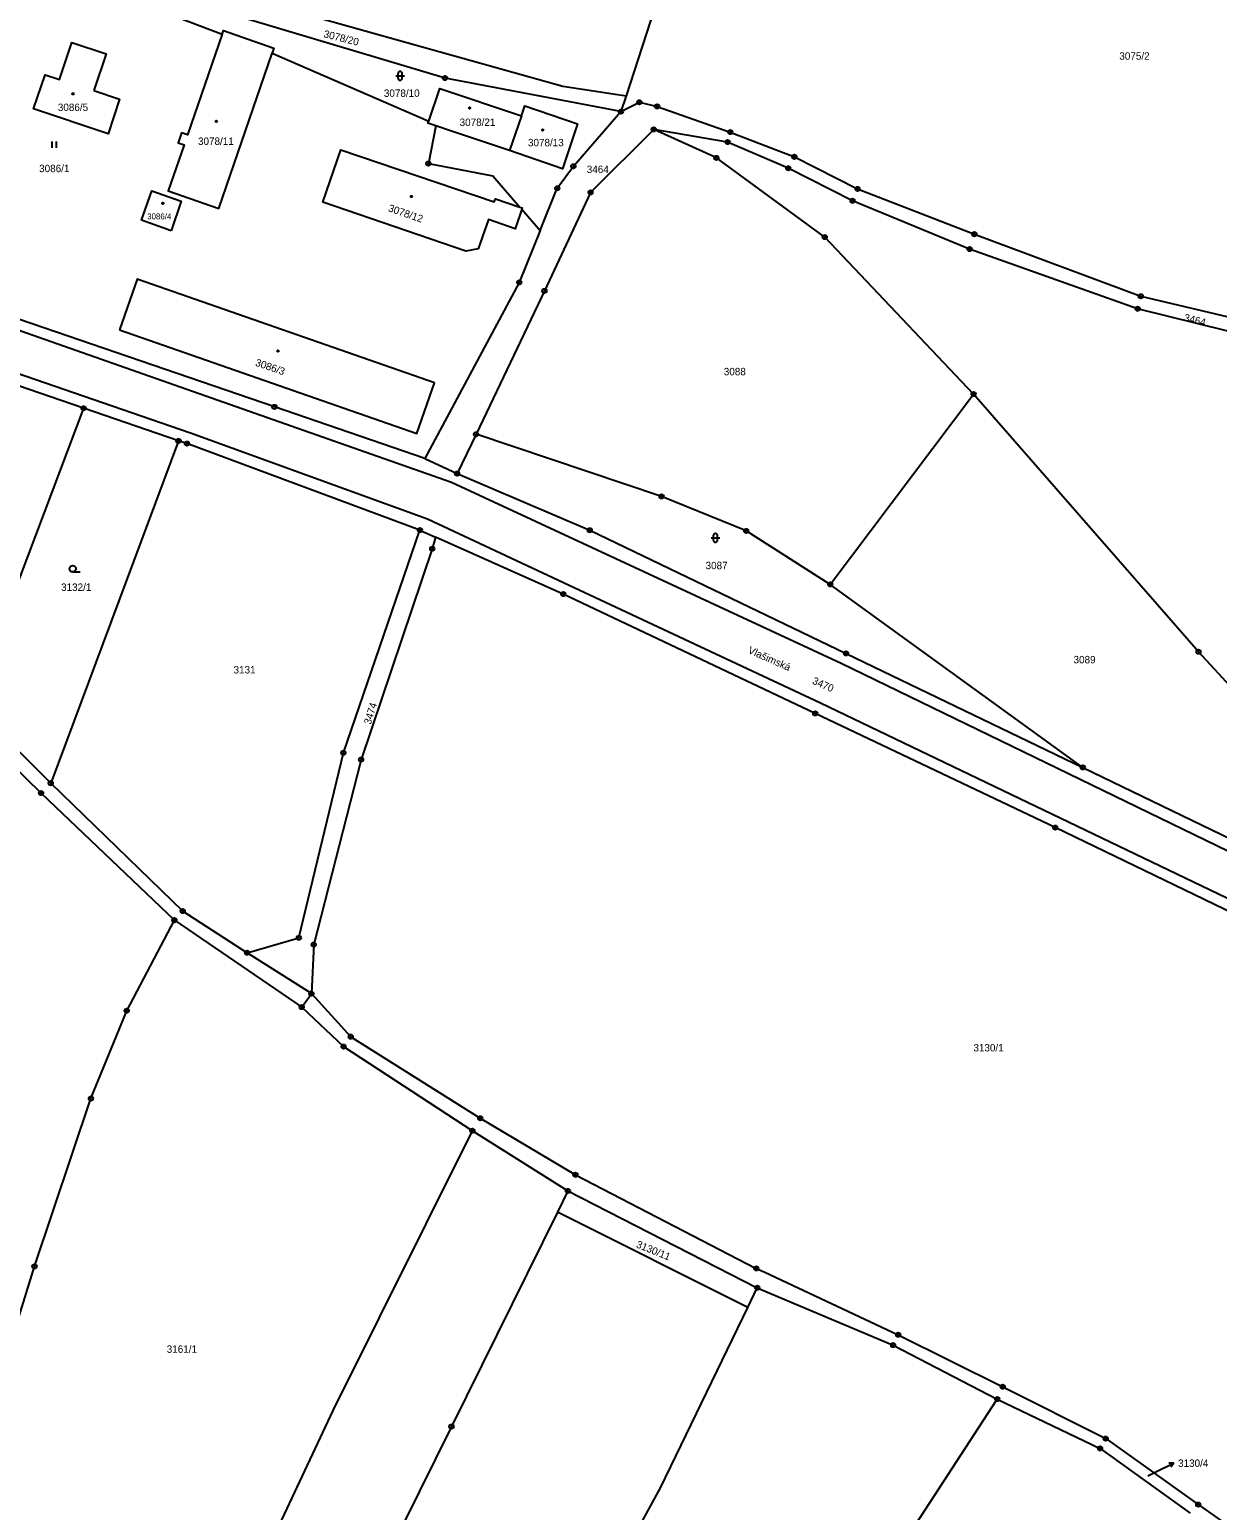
# Model space of a CAD drawing. Extents: x -733394 to -722299, y -1082822 to -1075049.
# Drawn here: x -726755 to -726482.3, y -1080027.5 to -1079687.5 of the extents above; entities that cross this region are included whole.
import ezdxf

# ---------------------------------------------------------------- set-up
doc = ezdxf.new("R2010")
doc.units = 0
for name, color, linetype in [('Hranice parcel', 7, 'Continuous'), ('Parcelní čísla', 7, 'Continuous'), ('Pop  PČ popisy', 7, 'Continuous'), ('Vnitřní kresba', 7, 'Continuous'), ('Značky bodu BP', 7, 'Continuous'), ('Značky budov', 7, 'Continuous'), ('Značky kultur', 7, 'Continuous')]:
    doc.layers.add(name, color=color, linetype=linetype)

msp = doc.modelspace()

# ---------------------------------------------------------------- linework, layer by layer
at = {"layer": 'Hranice parcel'}
for p, q in [((-726581.22, -1079589.52), (-726618.06, -1079702.74)), ((-726755.34, -1079671.67), (-726710.79, -1079688.54)), ((-726699.32, -1079692.94), (-726663.39, -1079708.55)), ((-726618.06, -1079702.74), (-726619.23, -1079706.35)), ((-726642.1, -1079707.3), (-726644.83, -1079715.31)), ((-726642.01, -1079728.75), (-726637.76, -1079733.62)), ((-726742.64, -1079774.46), (-726763.7, -1079767.21)), ((-726571.18, -1079814.92), (-726538.25, -1079771.2)), ((-726742.64, -1079774.46), (-726768.33, -1079842.44)), ((-726720.84, -1079781.97), (-726742.64, -1079774.46)), ((-726720.84, -1079781.97), (-726750.19, -1079860.55)), ((-726652.5, -1079780.45), (-726656.85, -1079789.47)), ((-726664.24, -1079785.98), (-726656.85, -1079789.47)), ((-726665.4, -1079802.45), (-726661.79, -1079804.06)), ((-726513.17, -1079856.93), (-726571.18, -1079814.92)), ((-726768.33, -1079842.44), (-726750.19, -1079860.55)), ((-726513.17, -1079856.93), (-726451.8, -1079886.68)), ((-726721.77, -1079892.01), (-726692.55, -1079911.98)), ((-726690.31, -1079908.86), (-726705.1, -1079899.49)), ((-726692.55, -1079911.98), (-726690.31, -1079908.86)), ((-726653.35, -1079940.36), (-726631.42, -1079954.17)), ((-726631.42, -1079954.17), (-726633.82, -1079959.02)), ((-726631.42, -1079954.17), (-726587.94, -1079976.41)), ((-726590.13, -1079980.94), (-726633.82, -1079959.02)), ((-726590.13, -1079980.94), (-726587.94, -1079976.41))]:
    msp.add_line(p, q, dxfattribs=at)
for points in [[(-726748.5, -1079660.57), (-726746.19, -1079663.65), (-726736.76, -1079671.25), (-726632.58, -1079700.5), (-726620.02, -1079702.44), (-726618.06, -1079702.74)], [(-726619.23, -1079706.35), (-726659.64, -1079698.65), (-726754.72, -1079670.23)], [(-726710.79, -1079688.54), (-726718.77, -1079711.69), (-726720.12, -1079711.23), (-726720.9, -1079713.5), (-726719.55, -1079713.97), (-726723.21, -1079724.56), (-726711.59, -1079728.61), (-726699.32, -1079692.94)], [(-726710.79, -1079688.54), (-726710.52, -1079687.75), (-726698.91, -1079691.75), (-726699.32, -1079692.94)], [(-726740.26, -1079701.52), (-726734.36, -1079703.51), (-726737.02, -1079711.47), (-726754.11, -1079705.73), (-726751.47, -1079697.88), (-726748.17, -1079698.97), (-726745.3, -1079690.47), (-726737.44, -1079693.11), (-726740.26, -1079701.52)], [(-726663.39, -1079708.55), (-726660.84, -1079701.01), (-726642.1, -1079707.3)], [(-726642.1, -1079707.3), (-726641.32, -1079705.01), (-726629.19, -1079709.14), (-726632.67, -1079719.45), (-726644.83, -1079715.31)], [(-726637.76, -1079733.62), (-726633.85, -1079723.95), (-726630.17, -1079718.89), (-726619.23, -1079706.35)], [(-726619.23, -1079706.35), (-726615, -1079704.2), (-726610.92, -1079705.14), (-726594.13, -1079711.05), (-726579.4, -1079716.73), (-726564.88, -1079724.1), (-726538.07, -1079734.49), (-726499.86, -1079748.74), (-726472.67, -1079755.17), (-726389.09, -1079765.29)], [(-726661.76, -1079709.6), (-726663.55, -1079709), (-726663.39, -1079708.55)], [(-726661.76, -1079709.6), (-726663.45, -1079718.27), (-726648.67, -1079721.11), (-726642.43, -1079728.26)], [(-726644.83, -1079715.31), (-726658.13, -1079710.83), (-726661.76, -1079709.6)], [(-726611.72, -1079710.43), (-726626.21, -1079724.9), (-726636.8, -1079747.51), (-726652.5, -1079780.45)], [(-726538.25, -1079771.2), (-726572.45, -1079735.16), (-726597.32, -1079716.97), (-726611.72, -1079710.43)], [(-726332.46, -1079785.64), (-726372.23, -1079770.79), (-726389.09, -1079768.13), (-726473.09, -1079758.44), (-726500.6, -1079751.6), (-726539.18, -1079737.92), (-726566.06, -1079726.82), (-726580.82, -1079719.36), (-726594.75, -1079713.33), (-726611.72, -1079710.43)], [(-726642.01, -1079728.75), (-726643.54, -1079733.24), (-726649.69, -1079731.12), (-726652.01, -1079737.84), (-726654.83, -1079738.36), (-726687.68, -1079727.16), (-726683.55, -1079715.09), (-726648.33, -1079727.05), (-726648.08, -1079726.36), (-726642.43, -1079728.26)], [(-726722.55, -1079733.69), (-726729.3, -1079731.31), (-726726.94, -1079724.54), (-726720.22, -1079726.89), (-726722.55, -1079733.69)], [(-726642.43, -1079728.26), (-726641.9, -1079728.44), (-726642.01, -1079728.75)], [(-726637.76, -1079733.62), (-726642.59, -1079745.57), (-726664.24, -1079785.98)], [(-726664.24, -1079785.98), (-726698.8, -1079774.14), (-726782.67, -1079745.41)], [(-726734.36, -1079756.43), (-726666.09, -1079780.26), (-726662.04, -1079768.65), (-726730.31, -1079744.82), (-726734.36, -1079756.43)], [(-726451.8, -1079886.68), (-726451.92, -1079867.97), (-726486.6, -1079830.38), (-726538.25, -1079771.2)], [(-726665.4, -1079802.45), (-726718.9, -1079782.56), (-726720.84, -1079781.97)], [(-726571.18, -1079814.92), (-726590.46, -1079802.64), (-726609.92, -1079794.71), (-726652.5, -1079780.45)], [(-726656.85, -1079789.47), (-726626.39, -1079802.49), (-726567.54, -1079830.76), (-726513.17, -1079856.93)], [(-726705.1, -1079899.49), (-726693.2, -1079896.03), (-726682.96, -1079853.58), (-726665.4, -1079802.45)], [(-726661.79, -1079804.06), (-726662.58, -1079806.72), (-726678.9, -1079855.13), (-726689.79, -1079897.62), (-726690.31, -1079908.86)], [(-726350.9, -1079952.59), (-726402.63, -1079927.59), (-726457.89, -1079900.53), (-726519.5, -1079870.75), (-726574.63, -1079844.53), (-726632.48, -1079817.12), (-726661.79, -1079804.06)], [(-726773.59, -1079842.21), (-726752.4, -1079862.82), (-726721.77, -1079892.01)], [(-726750.19, -1079860.55), (-726719.88, -1079889.92), (-726705.1, -1079899.49)], [(-726781.82, -1080061.57), (-726769.26, -1080021.15), (-726753.91, -1079971.51), (-726740.96, -1079932.96), (-726732.74, -1079912.81), (-726721.77, -1079892.01)], [(-726690.31, -1079908.86), (-726681.29, -1079918.76), (-726651.53, -1079937.5), (-726629.68, -1079950.45), (-726588.16, -1079971.96), (-726586.23, -1079972.86), (-726555.57, -1079987.19), (-726531.57, -1079999.14), (-726507.92, -1080011.06), (-726486.68, -1080026.22), (-726469.03, -1080038.62), (-726450.15, -1080051.7), (-726424.13, -1080068.39), (-726396.98, -1080090.44)], [(-726692.55, -1079911.98), (-726682.94, -1079921.04), (-726653.35, -1079940.36)], [(-726726.21, -1080101.3), (-726718.85, -1080075.98), (-726685.33, -1080004.6), (-726653.35, -1079940.36)], [(-726633.82, -1079959.02), (-726658.15, -1080008.28), (-726676.56, -1080045.55), (-726694.96, -1080083.66), (-726705.39, -1080114.26)], [(-726587.94, -1079976.41), (-726556.74, -1079989.59), (-726532.82, -1080001.98)], [(-726671.65, -1080132.25), (-726643.06, -1080082.76), (-726610.12, -1080022.38), (-726590.13, -1079980.94)], [(-726621.77, -1080163.2), (-726581.05, -1080079.63), (-726566.88, -1080054.35), (-726532.82, -1080001.98)], [(-726532.82, -1080001.98), (-726509.22, -1080013.31), (-726488.52, -1080028.14)]]:
    msp.add_lwpolyline(points, dxfattribs=at)
at = {"layer": 'Pop  PČ popisy'}
for p, q in [((-726495, -1080018.01), (-726492.3, -1080016.69)), ((-726492.3, -1080016.69), (-726493.42, -1080016.68)), ((-726492.3, -1080016.69), (-726492.98, -1080017.58)), ((-726498.23, -1080019.58), (-726495, -1080018.01))]:
    msp.add_line(p, q, dxfattribs=at)
at = {"layer": 'Vnitřní kresba'}
for p, q in [((-726783.13, -1079747.52), (-726658.13, -1079791.42)), ((-726785.18, -1079756.98), (-726718.06, -1079780.12)), ((-726718.06, -1079780.12), (-726663.69, -1079799.86)), ((-726658.13, -1079791.42), (-726568.69, -1079832.97)), ((-726663.69, -1079799.86), (-726573.4, -1079842.13)), ((-726568.69, -1079832.97), (-726452.98, -1079889.13)), ((-726573.4, -1079842.13), (-726457.17, -1079897.88))]:
    msp.add_line(p, q, dxfattribs=at)
at = {"layer": 'Značky bodu BP'}
for centre, radius in [((-726659.64, -1079698.65), 0.5), ((-726659.64, -1079698.65), 0.0303), ((-726615, -1079704.2), 0.5), ((-726619.23, -1079706.35), 0.5), ((-726619.23, -1079706.35), 0.0303), ((-726615, -1079704.2), 0.0303), ((-726610.92, -1079705.14), 0.5), ((-726610.92, -1079705.14), 0.0303), ((-726611.72, -1079710.43), 0.5), ((-726611.72, -1079710.43), 0.0303), ((-726594.13, -1079711.05), 0.5), ((-726594.75, -1079713.33), 0.5), ((-726594.75, -1079713.33), 0.0303), ((-726594.13, -1079711.05), 0.0303), ((-726597.32, -1079716.97), 0.5), ((-726597.32, -1079716.97), 0.0303), ((-726579.4, -1079716.73), 0.5), ((-726579.4, -1079716.73), 0.0303), ((-726663.45, -1079718.27), 0.5), ((-726663.45, -1079718.27), 0.0303), ((-726630.17, -1079718.89), 0.5), ((-726630.17, -1079718.89), 0.0303), ((-726580.82, -1079719.36), 0.5), ((-726580.82, -1079719.36), 0.0303), ((-726633.85, -1079723.95), 0.5), ((-726633.85, -1079723.95), 0.0303), ((-726564.88, -1079724.1), 0.5), ((-726564.88, -1079724.1), 0.0303), ((-726626.21, -1079724.9), 0.5), ((-726626.21, -1079724.9), 0.0303), ((-726566.06, -1079726.82), 0.5), ((-726566.06, -1079726.82), 0.0303), ((-726538.07, -1079734.49), 0.5), ((-726538.07, -1079734.49), 0.0303), ((-726572.45, -1079735.16), 0.5), ((-726572.45, -1079735.16), 0.0303), ((-726539.18, -1079737.92), 0.5), ((-726539.18, -1079737.92), 0.0303), ((-726642.59, -1079745.57), 0.5), ((-726642.59, -1079745.57), 0.0303), ((-726636.8, -1079747.51), 0.5), ((-726636.8, -1079747.51), 0.0303), ((-726500.6, -1079751.6), 0.5), ((-726500.6, -1079751.6), 0.0303), ((-726499.86, -1079748.74), 0.5), ((-726499.86, -1079748.74), 0.0303), ((-726538.25, -1079771.2), 0.5), ((-726538.25, -1079771.2), 0.0303), ((-726742.64, -1079774.46), 0.5), ((-726742.64, -1079774.46), 0.0303), ((-726698.8, -1079774.14), 0.5), ((-726698.8, -1079774.14), 0.0303), ((-726720.84, -1079781.97), 0.5), ((-726720.84, -1079781.97), 0.0303), ((-726718.9, -1079782.56), 0.5), ((-726652.5, -1079780.45), 0.5), ((-726652.5, -1079780.45), 0.0303), ((-726718.9, -1079782.56), 0.0303), ((-726656.85, -1079789.47), 0.5), ((-726656.85, -1079789.47), 0.0303), ((-726609.92, -1079794.71), 0.5), ((-726609.92, -1079794.71), 0.0303), ((-726665.4, -1079802.45), 0.5), ((-726665.4, -1079802.45), 0.0303), ((-726626.39, -1079802.49), 0.5), ((-726626.39, -1079802.49), 0.0303), ((-726590.46, -1079802.64), 0.5), ((-726590.46, -1079802.64), 0.0303), ((-726662.58, -1079806.72), 0.5), ((-726662.58, -1079806.72), 0.0303), ((-726571.18, -1079814.92), 0.5), ((-726571.18, -1079814.92), 0.0303), ((-726632.48, -1079817.12), 0.5), ((-726632.48, -1079817.12), 0.0303), ((-726567.54, -1079830.76), 0.5), ((-726567.54, -1079830.76), 0.0303), ((-726486.6, -1079830.38), 0.5), ((-726486.6, -1079830.38), 0.0303), ((-726574.63, -1079844.53), 0.5), ((-726574.63, -1079844.53), 0.0303), ((-726682.96, -1079853.58), 0.5), ((-726682.96, -1079853.58), 0.0303), ((-726678.9, -1079855.13), 0.5), ((-726678.9, -1079855.13), 0.0303), ((-726513.17, -1079856.93), 0.5), ((-726513.17, -1079856.93), 0.0303), ((-726750.19, -1079860.55), 0.5), ((-726752.4, -1079862.82), 0.5), ((-726752.4, -1079862.82), 0.0303), ((-726750.19, -1079860.55), 0.0303), ((-726519.5, -1079870.75), 0.5), ((-726519.5, -1079870.75), 0.0303), ((-726719.88, -1079889.92), 0.5), ((-726719.88, -1079889.92), 0.0303), ((-726721.77, -1079892.01), 0.5), ((-726721.77, -1079892.01), 0.0303), ((-726693.2, -1079896.03), 0.5), ((-726693.2, -1079896.03), 0.0303), ((-726689.79, -1079897.62), 0.5), ((-726689.79, -1079897.62), 0.0303), ((-726705.1, -1079899.49), 0.5), ((-726705.1, -1079899.49), 0.0303), ((-726690.31, -1079908.86), 0.5), ((-726690.31, -1079908.86), 0.0303), ((-726732.74, -1079912.81), 0.5), ((-726732.74, -1079912.81), 0.0303), ((-726692.55, -1079911.98), 0.5), ((-726692.55, -1079911.98), 0.0303), ((-726682.94, -1079921.04), 0.5), ((-726682.94, -1079921.04), 0.0303), ((-726681.29, -1079918.76), 0.5), ((-726681.29, -1079918.76), 0.0303), ((-726740.96, -1079932.96), 0.5), ((-726740.96, -1079932.96), 0.0303), ((-726651.53, -1079937.5), 0.5), ((-726651.53, -1079937.5), 0.0303), ((-726653.35, -1079940.36), 0.5), ((-726653.35, -1079940.36), 0.0303), ((-726629.68, -1079950.45), 0.5), ((-726629.68, -1079950.45), 0.0303), ((-726631.42, -1079954.17), 0.5), ((-726631.42, -1079954.17), 0.0303), ((-726753.91, -1079971.51), 0.5), ((-726753.91, -1079971.51), 0.0303), ((-726588.16, -1079971.96), 0.5), ((-726588.16, -1079971.96), 0.0303), ((-726587.94, -1079976.41), 0.5), ((-726587.94, -1079976.41), 0.0303), ((-726556.74, -1079989.59), 0.5), ((-726556.74, -1079989.59), 0.0303), ((-726555.57, -1079987.19), 0.5), ((-726555.57, -1079987.19), 0.0303), ((-726531.57, -1079999.14), 0.5), ((-726531.57, -1079999.14), 0.0303), ((-726532.82, -1080001.98), 0.5), ((-726532.82, -1080001.98), 0.0303), ((-726658.15, -1080008.28), 0.5), ((-726658.15, -1080008.28), 0.0303), ((-726509.22, -1080013.31), 0.5), ((-726509.22, -1080013.31), 0.0303), ((-726507.92, -1080011.06), 0.5), ((-726507.92, -1080011.06), 0.0303), ((-726486.68, -1080026.22), 0.5), ((-726486.68, -1080026.22), 0.0303)]:
    msp.add_circle(centre, radius, dxfattribs=at)
at = {"layer": 'Značky budov'}
for centre in [(-726745.06, -1079702.27), (-726654, -1079705.54), (-726712.17, -1079708.57), (-726637.19, -1079710.58), (-726724.44, -1079727.39), (-726667.35, -1079725.84), (-726698.01, -1079761.31)]:
    msp.add_circle(centre, 0.175, dxfattribs=at)
at = {"layer": 'Značky kultur'}
for p, q in [((-726670.97, -1079698.13), (-726668.97, -1079698.13)), ((-726670.47, -1079697.63), (-726670.47, -1079698.63)), ((-726669.47, -1079698.63), (-726669.47, -1079697.63)), ((-726749.88, -1079714.7), (-726749.88, -1079713.2)), ((-726748.88, -1079714.7), (-726748.88, -1079713.2)), ((-726598.54, -1079804.24), (-726596.54, -1079804.24)), ((-726598.04, -1079803.74), (-726598.04, -1079804.74)), ((-726597.04, -1079804.74), (-726597.04, -1079803.74)), ((-726745.14, -1079812.06), (-726743.39, -1079812.06))]:
    msp.add_line(p, q, dxfattribs=at)
msp.add_circle((-726745.14, -1079811.31), 0.75, dxfattribs=at)
for centre, start, end in [((-726669.97, -1079697.63), 0, 180), ((-726669.97, -1079698.63), 180, 359.9879), ((-726597.54, -1079803.74), 0, 180), ((-726597.54, -1079804.74), 180, 359.9879)]:
    msp.add_arc(centre, 0.5, start, end, dxfattribs=at)

# ---------------------------------------------------------------- texts
at = {"layer": 'Parcelní čísla'}
for s, rotation, p in [('3078/20', 346, (-726687.64, -1079689.25)), ('3078/12', 341, (-726672.82, -1079729.19)), ('3464', 346, (-726490.08, -1079754.39)), ('3086/3', 341, (-726703.35, -1079764.65)), ('3470', 336, (-726575.47, -1079837.64)), ('3474', 73, (-726676.7, -1079847.2)), ('3130/11', 338, (-726615.89, -1079967.1))]:
    msp.add_text(s, height=1.7, rotation=rotation, dxfattribs=at).set_placement(p)
for s, height, p in [('3075/2', 1.7, (-726504.79, -1079694.43)), ('3078/10', 1.7, (-726673.68, -1079702.96)), ('3086/5', 1.7, (-726748.55, -1079706.21)), ('3078/21', 1.7, (-726656.29, -1079709.64)), ('3078/11', 1.7, (-726716.36, -1079713.99)), ('3078/13', 1.7, (-726640.59, -1079714.31)), ('3086/1', 1.7, (-726752.84, -1079720.25)), ('3464', 1.7, (-726627.09, -1079720.45)), ('3086/4', 1.36, (-726728.04, -1079731.09)), ('3088', 1.7, (-726595.62, -1079766.89)), ('3087', 1.7, (-726599.8, -1079811.42)), ('3132/1', 1.7, (-726747.8, -1079816.4)), ('3089', 1.7, (-726515.3, -1079833.03)), ('3131', 1.7, (-726708.2, -1079835.36)), ('3130/1', 1.7, (-726538.3, -1079922.15)), ('3161/1', 1.7, (-726723.54, -1079991.35)), ('3130/4', 1.7, (-726491.3, -1080017.55))]:
    msp.add_text(s, height=height, dxfattribs=at).set_placement(p)
at = {"layer": 'Pop  PČ popisy'}
msp.add_text('Vlašimská', height=1.7, rotation=336, dxfattribs=at).set_placement((-726590.2, -1079830.63))

doc.saveas('drawing.dxf')
